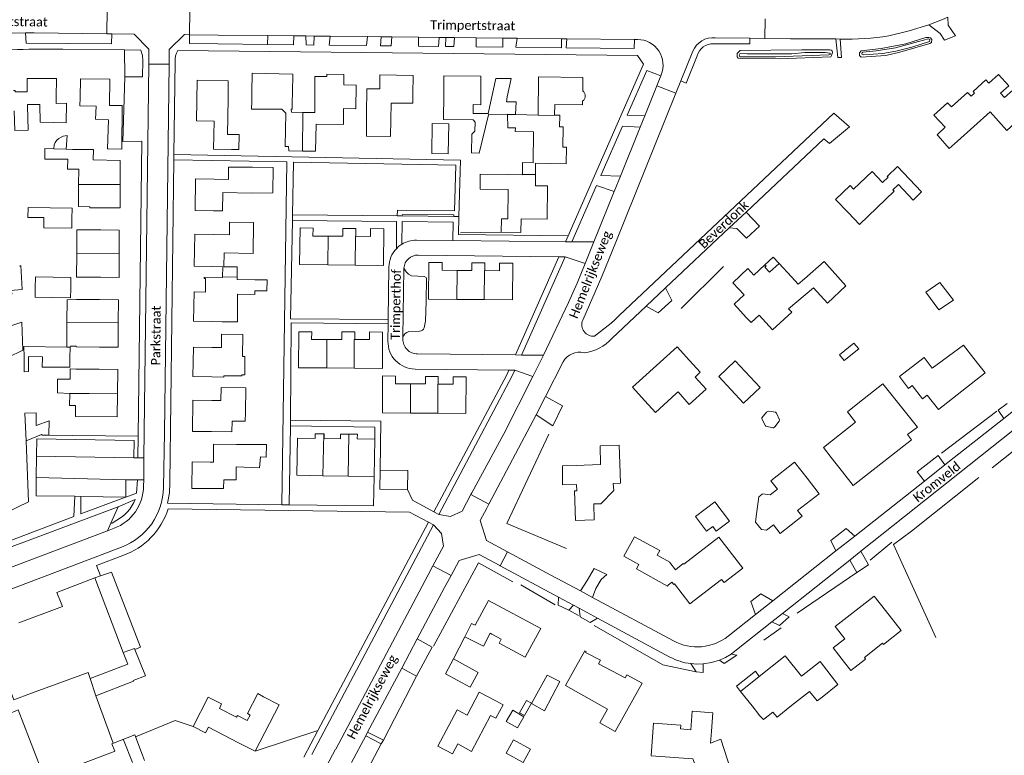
# Model space of a CAD drawing. Extents: x 177628 to 188968, y 384226 to 390673.
# Tile 275 of 393: x 183919 to 184186, y 387163 to 387362. Entities that reach past the tile are written whole.
import ezdxf

# ---------------------------------------------------------------- set-up
doc = ezdxf.new("R2010")
doc.units = 0
for name, color, linetype, lineweight in [('B-GB-BOUW-GD', 14, 'Continuous', 13), ('B-GB-NOKL-GD', 14, 'Continuous', 13), ('B-VH-OVRG-GD', 8, 'Continuous', 13), ('B01_D', 14, 'Continuous', 9), ('B01_F', 14, 'Continuous', 9), ('B01_T', 14, 'Continuous', 9), ('B02_D', 14, 'Continuous', 9), ('B02_F', 14, 'Continuous', 9), ('B02_T', 14, 'Continuous', 9), ('B07_D', 14, 'Continuous', 9), ('B11_F', 14, 'Continuous', 9), ('B11_S', 14, 'Continuous', 9), ('B14_F', 14, 'Continuous', 9), ('B14_T', 14, 'Continuous', 9), ('T01_T', 253, 'Continuous', 9), ('T03_F', 253, 'Continuous', 9), ('T03_T', 253, 'Continuous', 9), ('T04_F', 253, 'HAAG', 9), ('T04_T', 253, 'HAAG', 9), ('T05_F', 253, 'Continuous', 9), ('T09_F', 253, 'Continuous', 9), ('T10_F', 253, 'Continuous', 9), ('T22_F', 253, 'Continuous', 9), ('V00_F', 8, 'Continuous', 9), ('V00_T', 8, 'Continuous', 9), ('W01_F', 253, 'Continuous', 9), ('Z06', 7, 'Continuous', 9)]:
    doc.layers.add(name, color=color, linetype=linetype, lineweight=lineweight)
doc.styles.add('Legend', font='calibri.ttf')
doc.linetypes.add('HAAG', pattern='A,4,-1,[5,TOPOCAD.SHX,S=0.35,R=0,X=-0.35,Y=-0.35],-1', length=6)

msp = doc.modelspace()

# ---------------------------------------------------------------- linework, layer by layer
at = {"layer": 'B-GB-BOUW-GD', "flags": 128}
msp.add_lwpolyline([(183952.531, 387161.226), (183951.983, 387162.645), (183949.887, 387168.174), (183943.643, 387165.794), (183944.435, 387163.779), (183943.772, 387163.485), (183931.137, 387158.658)], dxfattribs=at)
at = {"layer": 'B-GB-NOKL-GD', "flags": 128}
msp.add_lwpolyline([(183949.207, 387160.703), (183946.825, 387166.806)], dxfattribs=at)
at = {"layer": 'B-VH-OVRG-GD', "flags": 128}
msp.add_lwpolyline([(183996.318, 387148.942), (183996.72, 387149.69), (184004.444, 387164.351)], dxfattribs=at)
at = {"layer": 'B01_D', "linetype": 'Continuous'}
for points in [[(183976.168, 387327.228), (183978.128, 387327.198), (183978.195, 387331.264), (183975.054, 387331.316), (183975.208, 387340.965)], [(183981.65, 387340.29), (183981.702, 387342.827)], [(183992.725, 387342.583), (183992.666, 387340.06)], [(183998.785, 387341.93), (183998.808, 387337.282)], [(184025.46, 387342.231), (184025.426, 387339.764), (184019.521, 387339.84), (184019.401, 387330.754), (184012.797, 387330.841), (184012.876, 387336.807)], [(184041.794, 387335.3), (184033.797, 387335.365), (184033.847, 387342.117)], [(183920.683, 387339.074), (183920.912, 387332.498), (183917.283, 387332.372), (183917.098, 387337.697)], [(183999.145, 387334.112), (184006.561, 387334.018), (184006.612, 387338.364)], [(183992.415, 387337.34), (183995.551, 387337.301)], [(183981.842, 387322.382), (183975.353, 387322.448), (183975.309, 387319.11), (183971.398, 387319.182)], [(184051.344, 387316.325), (184043.711, 387316.418), (184043.76, 387320.472), (184051.393, 387320.38)], [(184143.799, 387309.989), (184146.807, 387306.845), (184156.272, 387315.885), (184155.91, 387316.264), (184157.383, 387317.673), (184161.39, 387313.483)], [(183971.28, 387310.558), (183973.693, 387310.517), (183973.777, 387315.531), (183981.722, 387315.393)], [(183974.054, 387295.355), (183974.136, 387299.099), (183982.039, 387298.933), (183982.138, 387307.376), (183975.6, 387307.466), (183975.565, 387304.041), (183971.143, 387304.139)], [(183940.643, 387305.358), (183934.102, 387305.386), (183934.082, 387298.946)], [(183934.082, 387298.946), (183934.062, 387292.525), (183940.516, 387292.498)], [(183971.076, 387295.416), (183973.813, 387295.36)], [(183977.671, 387291.878), (183982.508, 387291.815)], [(183982.47, 387288.854), (183982.457, 387287.856), (183977.808, 387287.916)], [(183934.043, 387286.467), (183940.325, 387286.432)], [(183973.624, 387280.412), (183970.92, 387280.455)], [(183979.16, 387270.993), (183979.265, 387276.98), (183973.465, 387277.082), (183973.4, 387273.394), (183970.837, 387273.442)], [(184166.607, 387267.837), (184175.084, 387274.098), (184177.916, 387270.466)], [(183940.248, 387273.542), (183933.973, 387273.577), (183933.974, 387273.787)], [(184105.163, 387262.074), (184102.125, 387265.409), (184103.553, 387266.71), (184100.611, 387269.937)], [(183933.826, 387267.56), (183940.156, 387267.511)], [(183970.764, 387265.454), (183974.067, 387265.385), (183974.074, 387265.757)], [(183933.774, 387257.636), (183932.172, 387257.648), (183932.2, 387260.958)], [(183979.98, 387255.802), (183980.083, 387262.508), (183973.312, 387262.597), (183973.282, 387259.021), (183970.775, 387259.065)], [(184088.514, 387258.947), (184091.377, 387255.801), (184097.032, 387260.952)], [(183970.756, 387250.571), (183976.255, 387250.486), (183976.297, 387253.439)], [(183977.517, 387247.072), (183971.3, 387247.133), (183971.253, 387242.301), (183970.39, 387242.309)], [(184081.679, 387241.913), (184081.853, 387236.538), (184079.89, 387236.472)], [(184132.587, 387237.893), (184135.844, 387233.713), (184129.985, 387229.148), (184131.216, 387227.568), (184125.271, 387222.936), (184123.464, 387225.255), (184121.578, 387223.786), (184120.161, 387223.962), (184118.587, 387225.981)], [(184153.851, 387202), (184150.806, 387205.888), (184140.225, 387197.6), (184142.84, 387194.262), (184139.691, 387191.796), (184142.774, 387187.86)], [(184046.902, 387195.553), (184049.447, 387194.154), (184048.867, 387193.065), (184055.998, 387189.268), (184057.784, 387192.608)], [(184119.587, 387184.081), (184126.637, 387189.708), (184131.091, 387184.128), (184136.123, 387188.144)], [(184114.484, 387180.008), (184119.587, 387184.081)], [(183984.877, 387178.566), (183983.268, 387179.404), (183980.46, 387173.971), (183981.201, 387173.589), (183980.437, 387172.109), (183977.755, 387173.493), (183977.503, 387173.004), (183972.855, 387175.399), (183973.473, 387176.599), (183969.832, 387178.474), (183965.707, 387170.463)], [(184117.606, 387176.097), (184114.484, 387180.008)], [(184036.195, 387163), (184037.635, 387165.719), (184041.412, 387163.718), (184046.576, 387173.466), (184047.986, 387172.719), (184049.934, 387176.395), (184047.978, 387177.427)], [(183965.707, 387170.463), (183969.072, 387168.73), (183969.88, 387170.301), (183978.07, 387166.071)], [(184106.563, 387169.187), (184106.309, 387165.898)], [(184110.315, 387154.86), (184110.617, 387154.063), (184105.226, 387152.02), (184101.565, 387161.682), (184090.202, 387162.53), (184090.488, 387166.417)]]:
    msp.add_lwpolyline(points, dxfattribs=at)
at = {"layer": 'B01_F', "linetype": 'Continuous'}
for points in [[(184009.95, 387338.259), (184009.998, 387344.692), (184006.688, 387344.739)], [(183931.219, 387334.486), (183931.268, 387339.772), (183928.525, 387339.747), (183928.535, 387341.419)], [(183935.02, 387341.23), (183934.961, 387339.053)], [(183981.65, 387340.29), (183981.607, 387338.194)], [(183992.415, 387337.34), (183992.361, 387338.183), (183992.624, 387338.18), (183992.666, 387340.06)], [(183995.551, 387337.301), (183998.808, 387337.282)], [(184059.496, 387336.557), (184053.291, 387336.693)], [(183981.842, 387322.382), (183987.508, 387322.315)], [(183934.574, 387311.725), (183937.66, 387311.636), (183937.621, 387311.381), (183940.634, 387311.378)], [(183973.813, 387295.36), (183973.733, 387292.595)], [(184143.059, 387290.194), (184137.188, 387296.8)], [(183973.733, 387292.595), (183973.728, 387292.438)], [(184128.358, 387292.603), (184130.157, 387290.647), (184131.829, 387292.037)], [(183934.043, 387286.467), (183931.483, 387286.385)], [(183975.772, 387280.394), (183977.74, 387280.425)], [(184116.127, 387281.503), (184117.376, 387280.24)], [(183932.346, 387273.5), (183932.357, 387273.832), (183933.974, 387273.787)], [(183974.074, 387265.757), (183978.938, 387265.731)], [(184153.166, 387263.591), (184162.595, 387251.763), (184159.842, 387249.767)], [(183977.517, 387247.072), (183985.706, 387247.083)], [(184069.783, 387241.401), (184066.102, 387241.245), (184066.129, 387236.119), (184069.951, 387236.252)], [(183939.005, 387210.84), (183928.713, 387206.837), (183929.872, 387203.991)], [(183946.753, 387190.524), (183939.005, 387210.84)], [(184039.585, 387194.844), (184041.338, 387198.469), (184042.399, 387197.952)], [(184044.65, 387192.306), (184039.585, 387194.844)], [(183949.88, 387191.402), (183949.768, 387191.683), (183946.753, 387190.524)], [(183952.737, 387184.253), (183949.88, 387191.402)], [(184136.123, 387188.144), (184140.905, 387181.84)], [(183937.771, 387183.476), (183937.226, 387185.145), (183921.765, 387179.493)], [(183939.294, 387178.812), (183937.771, 387183.476)], [(183949.515, 387182.788), (183939.294, 387178.812)], [(184112.782, 387155.77), (184109.095, 387167.004), (184106.309, 387165.898)]]:
    msp.add_lwpolyline(points, dxfattribs=at)
at = {"layer": 'B01_T', "linetype": 'Continuous'}
for points in [[(183916.903, 387343.279), (183917.36, 387343.284), (183917.38, 387342.85), (183920.592, 387342.857), (183920.65, 387346.528), (183928.565, 387346.481), (183928.535, 387341.419)], [(183935.02, 387341.23), (183935.09, 387346.404), (183943.093, 387346.296), (183942.997, 387339.188), (183946.47, 387339.141), (183946.31, 387327.325), (183942.64, 387327.375)], [(183992.725, 387342.583), (183992.828, 387347.683), (183981.805, 387347.907), (183981.702, 387342.827)], [(184006.688, 387344.739), (184006.719, 387347.584), (184002.034, 387347.635), (184002.027, 387347.018), (183998.769, 387347.036), (183998.785, 387341.93)], [(184012.876, 387336.807), (184012.969, 387343.704), (184016.429, 387343.655), (184016.482, 387347.463), (184025.532, 387347.336), (184025.46, 387342.231)], [(184043.871, 387339.388), (184043.938, 387347.158), (184033.89, 387347.242), (184033.847, 387342.117)], [(184059.496, 387336.557), (184059.616, 387346.935), (184071.648, 387346.795), (184071.605, 387343.111)], [(184176.178, 387342.72), (184177.119, 387341.67), (184178.08, 387342.531), (184177.673, 387342.985), (184181.188, 387346.134), (184181.996, 387345.233), (184184.625, 387347.588), (184187.387, 387344.505), (184185.153, 387342.503), (184186.214, 387341.319), (184188.448, 387343.321), (184193.139, 387338.084), (184186.808, 387332.413), (184182.291, 387337.455), (184173.433, 387329.434)], [(183975.208, 387340.965), (183975.288, 387345.912), (183966.829, 387346.047), (183966.651, 387334.983), (183971.406, 387334.907), (183971.284, 387327.306), (183976.168, 387327.228)], [(184176.178, 387342.72), (184171.791, 387338.79), (184170.773, 387339.899), (184167.044, 387336.514), (184170.1, 387333.293), (184167.923, 387331.228)], [(184041.821, 387337.012), (184041.842, 387339.405), (184043.871, 387339.388)], [(184065.38, 387336.485), (184065.382, 387336.565), (184063.947, 387336.593), (184064.003, 387339.467)], [(184071.574, 387340.383), (184071.562, 387339.379), (184064.003, 387339.467)], [(184058.748, 387320.426), (184058.728, 387323.517), (184067.136, 387323.353), (184067.224, 387327.859), (184066.177, 387327.88), (184066.284, 387333.369), (184065.32, 387333.388), (184065.38, 387336.485)], [(184168.178, 387330.96), (184167.923, 387331.228)], [(183938.688, 387327.248), (183938.604, 387324.419), (183945.892, 387324.267), (183945.889, 387317.688)], [(184153.105, 387318.262), (184154.579, 387319.672), (184154.358, 387319.903), (184157.134, 387322.557), (184163.699, 387315.691), (184161.39, 387313.483)], [(184058.748, 387320.426), (184058.767, 387317.387), (184062.047, 387317.343), (184061.924, 387308.306), (184054.834, 387308.4), (184054.784, 387304.66), (184049.454, 387304.733)], [(184143.799, 387309.989), (184140.328, 387313.619), (184144.305, 387317.421), (184145.22, 387316.465), (184150.237, 387321.262), (184153.105, 387318.262)], [(183945.889, 387317.688), (183945.887, 387311.376), (183940.634, 387311.378)], [(183971.398, 387319.182), (183966.391, 387319.27), (183966.238, 387310.648), (183971.28, 387310.558)], [(184049.454, 387304.733), (184049.504, 387308.41)], [(183940.643, 387305.358), (183945.652, 387305.341), (183945.629, 387298.91)], [(183971.076, 387295.416), (183966.037, 387295.528), (183966.231, 387304.249), (183971.143, 387304.139)], [(184002.382, 387303.674), (183998.298, 387303.702), (183998.328, 387305.876), (183994.768, 387305.925), (183994.632, 387295.975), (184002.321, 387295.896)], [(184009.919, 387303.65), (184009.936, 387305.761), (184006.387, 387305.789), (184006.369, 387303.647), (184002.382, 387303.674)], [(184009.776, 387295.819), (184017.43, 387295.74), (184017.51, 387305.695), (184013.912, 387305.724), (184013.895, 387303.618), (184009.919, 387303.65)], [(183945.629, 387298.91), (183945.607, 387292.481), (183940.516, 387292.498)], [(184124.957, 387296.268), (184123.355, 387297.993), (184121.125, 387295.912)], [(184002.321, 387295.896), (184009.776, 387295.819)], [(184037.457, 387294.386), (184033.404, 387294.42), (184033.421, 387296.495), (184029.817, 387296.525), (184029.733, 387286.56), (184037.391, 387286.496)], [(184045.006, 387294.31), (184045.023, 387296.41), (184041.454, 387296.44), (184041.437, 387294.353), (184037.457, 387294.386)], [(184044.849, 387286.433), (184052.54, 387286.369), (184052.567, 387296.33), (184048.992, 387296.359), (184048.974, 387294.277), (184045.006, 387294.31)], [(184116.127, 387281.503), (184112.724, 387285.166), (184115.449, 387287.698), (184112.368, 387291.006), (184116.494, 387294.843), (184118.106, 387293.115), (184121.125, 387295.912)], [(184121.125, 387295.912), (184121.418, 387295.591), (184121.044, 387295.258), (184122.347, 387293.847), (184124.957, 387296.268)], [(184124.957, 387296.268), (184128.358, 387292.603)], [(184137.188, 387296.8), (184131.829, 387292.037)], [(183973.728, 387292.438), (183968.728, 387292.528), (183968.722, 387292.178), (183969.122, 387292.17), (183969.056, 387288.491), (183965.986, 387288.546), (183965.843, 387280.546), (183970.92, 387280.455)], [(183945.396, 387280.19), (183945.433, 387286.401), (183940.325, 387286.432)], [(184037.391, 387286.496), (184044.849, 387286.433)], [(183940.248, 387273.542), (183945.356, 387273.511), (183945.396, 387280.19)], [(183975.772, 387280.394), (183973.624, 387280.412)], [(184002.071, 387275.618), (183997.936, 387275.603), (183997.953, 387277.682), (183994.437, 387277.71), (183994.359, 387267.937), (184002.028, 387267.863)], [(184009.698, 387275.577), (184009.709, 387277.688), (184006.123, 387277.708), (184006.112, 387275.633), (184002.071, 387275.618)], [(184009.485, 387267.79), (184017.143, 387267.716), (184017.197, 387277.63), (184013.663, 387277.649), (184013.652, 387275.556), (184009.698, 387275.577)], [(183970.837, 387273.442), (183965.831, 387273.532), (183965.687, 387265.546), (183970.764, 387265.454)], [(184088.514, 387258.947), (184085.148, 387262.644), (184097.234, 387273.646), (184100.611, 387269.937)], [(184161.164, 387263.064), (184163.961, 387259.496), (184165.246, 387260.503), (184168.314, 387256.589), (184180.999, 387266.533), (184177.916, 387270.466)], [(183940.156, 387267.511), (183945.219, 387267.468), (183945.163, 387260.847)], [(184002.028, 387267.863), (184009.485, 387267.79)], [(184024.83, 387263.549), (184020.732, 387263.572), (184020.744, 387265.67), (184017.204, 387265.7), (184017.147, 387255.639), (184024.787, 387255.596)], [(184032.339, 387263.465), (184032.351, 387265.515), (184028.847, 387265.534), (184028.836, 387263.526), (184024.83, 387263.549)], [(184032.225, 387255.553), (184039.862, 387255.51), (184039.919, 387265.47), (184036.368, 387265.49), (184036.356, 387263.442), (184032.339, 387263.465)], [(183945.163, 387260.847), (183945.11, 387254.582), (183933.749, 387254.678), (183933.774, 387257.636)], [(184150.651, 387261.548), (184146.383, 387258.231)], [(183970.775, 387259.065), (183965.671, 387259.14), (183965.546, 387250.648), (183970.756, 387250.571)], [(184024.787, 387255.596), (184032.225, 387255.553)], [(184001.204, 387249.971), (183998.872, 387250.011), (183998.847, 387248.711), (183994.123, 387248.8), (183993.933, 387238.719), (184001.006, 387238.594)], [(184008.067, 387249.88), (184005.756, 387249.92), (184005.734, 387248.651), (184001.309, 387248.728), (184001.331, 387249.969), (184001.204, 387249.971)], [(184008.067, 387249.88), (184010.366, 387249.84), (184010.344, 387248.586), (184015.109, 387248.503)], [(184015.109, 387248.503), (184014.931, 387238.349)], [(184142.189, 387239.65), (184145.106, 387235.925), (184160.961, 387248.338), (184159.842, 387249.767)], [(184081.679, 387241.913), (184081.517, 387246.875), (184076.302, 387246.705), (184076.469, 387241.619), (184069.783, 387241.401)], [(183977.453, 387241.019), (183977.419, 387237.463), (183974.034, 387237.496), (183974.011, 387235.079), (183965.365, 387235.161), (183965.434, 387242.356), (183970.39, 387242.309)], [(184122.576, 387233.385), (184124.514, 387234.899), (184122.678, 387237.248), (184129.152, 387242.31), (184132.587, 387237.893)], [(184139.131, 387243.553), (184142.189, 387239.65)], [(184001.006, 387238.594), (184007.869, 387238.473)], [(184014.931, 387238.349), (184007.869, 387238.473)], [(184074.609, 387230.944), (184074.751, 387226.611), (184069.646, 387226.445), (184069.384, 387234.444), (184070.01, 387234.464), (184069.951, 387236.252)], [(184118.587, 387225.981), (184118.776, 387227.528)], [(184091.836, 387216.982), (184095.315, 387215.075), (184095.262, 387214.979), (184096.766, 387213.033), (184098.902, 387214.764), (184099.067, 387214.55), (184108.591, 387221.915), (184115.094, 387213.506), (184109.993, 387209.562), (184109.339, 387210.409), (184100.748, 387203.765), (184096.546, 387209.2), (184096.324, 387209.028), (184095.822, 387209.677), (184094.81, 387208.894), (184094.681, 387208.595), (184086.181, 387213.302), (184086.849, 387214.483), (184082.767, 387216.732), (184085.655, 387222.001), (184090.162, 387219.53)], [(184042.399, 387197.952), (184045.978, 387204.671), (184060.18, 387197.105), (184057.784, 387192.608)], [(183918.397, 387198.607), (183930.22, 387203.068), (183929.872, 387203.991)], [(184153.851, 387202), (184158.139, 387196.512), (184153.324, 387192.739), (184153.048, 387193.091)], [(183921.765, 387179.493), (183916.986, 387177.69), (183912.03, 387190.829), (183914.617, 387191.805), (183912.842, 387196.511)], [(184046.405, 387195.818), (184046.902, 387195.553)], [(184085.226, 387177.728), (184087.765, 387182.259), (184083.596, 387184.52), (184083.125, 387183.65), (184075.897, 387187.498), (184076.422, 387188.485), (184072.375, 387190.575), (184072.492, 387190.819), (184072.155, 387191.007), (184069.627, 387186.496)], [(184148.138, 387189.169), (184148.442, 387188.78), (184144.482, 387185.679), (184142.774, 387187.86)], [(184085.226, 387177.728), (184080.388, 387169.095), (184076.209, 387171.436), (184078.315, 387175.195), (184066.886, 387181.611), (184069.627, 387186.496)], [(184114.484, 387180.008), (184113.358, 387181.418), (184118.508, 387185.457), (184119.587, 387184.081)], [(184140.905, 387181.84), (184136.643, 387178.438)], [(183984.877, 387178.566), (183989.107, 387176.383), (183982.584, 387163.741)], [(184047.978, 387177.427), (184043.466, 387179.817), (184040.154, 387173.566), (184037.44, 387175.004), (184032.199, 387165.112), (184036.195, 387163)], [(184133.197, 387179.986), (184128.376, 387176.141)], [(184119.765, 387173.408), (184117.606, 387176.097)], [(184106.563, 387169.187), (184106.933, 387174.181), (184101.326, 387174.596), (184100.956, 387169.6), (184098.164, 387169.872), (184098.238, 387170.869), (184090.858, 387171.416), (184090.488, 387166.417)], [(183982.584, 387163.741), (183978.07, 387166.071)]]:
    msp.add_lwpolyline(points, dxfattribs=at)
at = {"layer": 'B02_D', "linetype": 'Continuous'}
msp.add_lwpolyline([(184035.173, 387334.214), (184030.721, 387334.269), (184030.621, 387326.13), (184035.072, 387326.075), (184035.173, 387334.214)], dxfattribs=at)
at = {"layer": 'B02_F', "linetype": 'Continuous'}
for points in [[(184048.01, 387346.53), (184045.874, 387336.966)], [(184053.291, 387336.693), (184053.493, 387340.12), (184050.848, 387340.126), (184051.096, 387341.531)], [(183932.782, 387308.4), (183932.848, 387311.319), (183920.874, 387311.482)], [(183925.111, 387305.892), (183932.723, 387305.816), (183932.782, 387308.4)], [(183926.582, 387253.536), (183923.092, 387252.199), (183923.025, 387255.667)], [(183926.53, 387249.606), (183924.659, 387249.631)], [(184057.701, 387176.734), (184061.911, 387184.439)], [(184061.911, 387184.439), (184065.362, 387182.684), (184061.235, 387174.758)]]:
    msp.add_lwpolyline(points, dxfattribs=at)
at = {"layer": 'B02_T', "linetype": 'Continuous'}
for points in [[(184051.096, 387341.531), (184052.13, 387346.49), (184048.01, 387346.53)], [(183926.53, 387249.606), (183926.582, 387253.536)], [(184036.525, 387188.815), (184034.316, 387184.787), (184041.023, 387181.11), (184043.219, 387185.115), (184036.525, 387188.815)]]:
    msp.add_lwpolyline(points, dxfattribs=at)
at = {"layer": 'B07_D', "linetype": 'Continuous'}
for points in [[(183995.422, 387326.778), (183995.551, 387337.301)], [(184045.874, 387336.966), (184045.991, 387336.633)], [(184051.131, 387336.729), (184053.291, 387336.693)], [(184059.496, 387336.557), (184065.38, 387336.485)], [(183931.24, 387327.337), (183927.835, 387327.415)], [(184055.231, 387320.468), (184058.748, 387320.426)], [(183934.602, 387317.688), (183945.889, 387317.688)], [(184002.321, 387295.896), (184002.382, 387303.674)], [(184009.776, 387295.819), (184009.837, 387303.651), (184009.919, 387303.65)], [(183934.082, 387298.946), (183945.629, 387298.91)], [(184037.391, 387286.496), (184037.457, 387294.386)], [(184044.849, 387286.433), (184044.915, 387294.311), (184045.006, 387294.31)], [(183973.733, 387292.595), (183977.67, 387292.543)], [(183931.433, 387280.266), (183945.396, 387280.19)], [(184002.028, 387267.863), (184002.071, 387275.618)], [(184009.698, 387275.577), (184009.528, 387275.578), (184009.485, 387267.79)], [(183931.378, 387273.531), (183932.346, 387273.5)], [(184024.83, 387263.549), (184024.787, 387255.596)], [(184032.339, 387263.465), (184032.268, 387263.465), (184032.225, 387255.553)], [(183932.2, 387260.958), (183937.457, 387260.913)], [(183937.457, 387260.913), (183945.163, 387260.847)], [(184001.006, 387238.594), (184001.204, 387249.971)], [(184007.869, 387238.473), (184008.067, 387249.88)], [(183937.771, 387183.476), (183947.956, 387187.401), (183946.753, 387190.524)]]:
    msp.add_lwpolyline(points, dxfattribs=at)
at = {"layer": 'B11_F', "linetype": 'Continuous'}
for points in [[(184168.178, 387330.96), (184171.205, 387327.53), (184173.433, 387329.434)], [(183984.208, 387291.793), (183985.833, 387291.77), (183985.799, 387288.819), (183982.47, 387288.854)], [(183984.208, 387291.793), (183982.508, 387291.815)], [(183931.378, 387273.531), (183931.433, 387280.266)], [(184097.032, 387260.952), (184097.553, 387261.392), (184100.517, 387257.981), (184105.163, 387262.074)], [(184153.048, 387193.091), (184148.138, 387189.169)]]:
    msp.add_lwpolyline(points, dxfattribs=at)
at = {"layer": 'B11_F', "linetype": 'Continuous', "extrusion": (0, 0, -1)}
msp.add_arc((-184070.645, 387341.758), 1.659, 125.35835, 235.94377, dxfattribs=at)
at = {"layer": 'B11_S', "linetype": 'Continuous'}
for points in [[(183931.219, 387334.486), (183924.167, 387334.642), (183924.103, 387339.441), (183920.685, 387339.464), (183920.683, 387339.074)], [(183942.64, 387327.375), (183942.495, 387327.379), (183942.712, 387335.312), (183939.199, 387335.43), (183939.398, 387339.002), (183934.961, 387339.053)], [(183981.607, 387338.194), (183989.831, 387338.203), (183990.883, 387337.067), (183990.691, 387328.012), (183991.666, 387328.017), (183991.697, 387326.816), (183995.422, 387326.778)], [(184006.612, 387338.364), (184009.95, 387338.259)], [(184041.794, 387335.3), (184042.387, 387334.685), (184042.271, 387332.223), (184041.477, 387331.393), (184041.39, 387326.335), (184043.424, 387326.262), (184045.991, 387336.633)], [(184045.874, 387336.966), (184041.821, 387337.012)], [(184051.131, 387336.729), (184051.22, 387333.125), (184053.336, 387333.076), (184053.215, 387332.074), (184058.197, 387331.979), (184058.148, 387323.636), (184055.237, 387323.68), (184055.231, 387320.468)], [(183995.422, 387326.778), (183998.968, 387326.741), (183999.145, 387334.112)], [(183934.602, 387317.688), (183934.622, 387321.902), (183931.629, 387321.884), (183931.64, 387324.591), (183925.432, 387324.632), (183925.443, 387327.453), (183927.835, 387327.415)], [(183931.24, 387327.337), (183932.906, 387327.257), (183938.688, 387327.248)], [(183987.508, 387322.315), (183987.377, 387315.485), (183981.722, 387315.393)], [(184055.231, 387320.468), (184055.231, 387320.301), (184051.393, 387320.38)], [(183934.574, 387311.725), (183934.602, 387317.688)], [(184051.344, 387316.325), (184051.209, 387308.395), (184049.504, 387308.41)], [(183918.569, 387295.543), (183918.885, 387295.671), (183919.256, 387289.202), (183916.026, 387288.902), (183916.55, 387287.977), (183903.72, 387283.003), (183903.406, 387283.861), (183902.742, 387283.698)], [(183974.054, 387295.355), (183977.664, 387295.371), (183977.67, 387292.543)], [(183977.67, 387292.543), (183977.671, 387291.878)], [(184143.059, 387290.194), (184138.12, 387285.465), (184134.349, 387289.615), (184127.525, 387283.91), (184128.382, 387283.04), (184123.189, 387278.236), (184119.507, 387282.209), (184117.376, 387280.24)], [(183977.74, 387280.425), (183977.808, 387287.916)], [(183931.433, 387280.266), (183931.483, 387286.385)], [(183979.16, 387270.993), (183979.738, 387270.936), (183979.735, 387265.983), (183978.962, 387266.001), (183978.938, 387265.731)], [(184161.164, 387263.064), (184160.175, 387262.31), (184157.66, 387265.553), (184164.409, 387270.712), (184166.607, 387267.837)], [(183933.826, 387267.56), (183932.319, 387267.586), (183932.279, 387264.805), (183928.827, 387264.797), (183928.836, 387261.111), (183932.2, 387260.958)], [(184153.166, 387263.591), (184150.651, 387261.548)], [(184146.383, 387258.231), (184143.509, 387255.929), (184145.702, 387253.137), (184136.986, 387246.218), (184139.131, 387243.553)], [(183979.98, 387255.802), (183979.885, 387253.415), (183976.297, 387253.439)], [(183977.453, 387241.019), (183983.798, 387240.779), (183983.999, 387243.682), (183985.544, 387243.668), (183985.706, 387247.083)], [(184079.89, 387236.472), (184080.029, 387234.547), (184076.551, 387230.975), (184074.609, 387230.944)], [(184118.776, 387227.528), (184119.497, 387232.9), (184120.361, 387233.596), (184120.526, 387233.628), (184122.576, 387233.385)], [(184090.162, 387219.53), (184092.553, 387218.259), (184091.836, 387216.982)], [(184044.65, 387192.306), (184046.405, 387195.818)], [(183952.737, 387184.253), (183949.437, 387182.997), (183949.515, 387182.788)], [(184133.197, 387179.986), (184135.342, 387177.4), (184136.643, 387178.438)], [(184119.765, 387173.408), (184120.76, 387172.393), (184123.301, 387174.401), (184124.468, 387173.034), (184128.376, 387176.141)]]:
    msp.add_lwpolyline(points, dxfattribs=at)
at = {"layer": 'B14_F', "linetype": 'Continuous'}
for points in [[(184045.991, 387336.633), (184051.129, 387336.808), (184051.131, 387336.729)], [(183927.835, 387327.415), (183927.98, 387328.445), (183928.238, 387329.084), (183928.728, 387329.773), (183929.196, 387330.208), (183929.871, 387330.603), (183930.449, 387330.822), (183931.469, 387331.02), (183931.24, 387327.337)], [(183925.171, 387308.424), (183925.178, 387308.713), (183920.799, 387308.752), (183920.874, 387311.482)], [(183925.111, 387305.892), (183925.171, 387308.424)], [(183922.807, 387289.522), (183922.864, 387292.578), (183932.524, 387292.398), (183932.47, 387289.469)], [(184168.672, 387291.113), (184164.834, 387288.478), (184168.358, 387283.685), (184172.345, 387286.306), (184168.672, 387291.113)], [(183932.423, 387286.883), (183922.762, 387287.063), (183922.807, 387289.522)], [(183932.47, 387289.469), (183932.423, 387286.883)], [(183919.13, 387280.339), (183919.472, 387272.684), (183915.332, 387270.717), (183912.43, 387278.149), (183919.13, 387280.339)], [(184145.261, 387274.586), (184146.664, 387273.088), (184142.618, 387269.934), (184141.362, 387271.475), (184145.261, 387274.586)], [(183919.77, 387270.795), (183919.747, 387273.689), (183931.378, 387273.531)], [(183932.256, 387270.66), (183932.346, 387273.5)], [(183920.998, 387270.782), (183920.983, 387266.876), (183919.801, 387266.833), (183919.77, 387270.795)], [(183924.775, 387270.741), (183924.78, 387270.868), (183920.999, 387270.972), (183920.998, 387270.782)], [(183932.236, 387268.049), (183924.681, 387268.126), (183924.775, 387270.741)], [(184113.069, 387269.767), (184108.543, 387265.51), (184115.323, 387258.288), (184119.849, 387262.545), (184113.069, 387269.767)], [(183920.378, 387248.114), (183919.991, 387255.629), (183923.025, 387255.667)], [(184124.295, 387255.629), (184123.993, 387255.862), (184122.194, 387256.125), (184121.906, 387256.081), (184121.576, 387255.838), (184120.311, 387254.343), (184120.306, 387254.079), (184121.247, 387252.174), (184121.39, 387252.073), (184123.249, 387251.594), (184123.482, 387251.634), (184123.795, 387251.899), (184124.978, 387253.417), (184125.05, 387253.811), (184124.295, 387255.629)], [(183924.659, 387249.631), (183924.56, 387249.796), (183920.378, 387248.114)], [(184111.518, 387226.265), (184107.54, 387231.514), (184102.212, 387227.476), (184105.225, 387223.501), (184106.918, 387224.784), (184107.883, 387223.51), (184111.518, 387226.265)], [(184057.653, 387176.79), (184056.275, 387177.556), (184054.398, 387174.181), (184055.776, 387173.415), (184057.653, 387176.79)], [(184061.235, 387174.758), (184057.701, 387176.734)], [(184053.837, 387170.086), (184050.83, 387171.827), (184052.606, 387174.871), (184055.613, 387173.13), (184053.837, 387170.086)], [(184052.801, 387166.887), (184050.77, 387163.222), (184055.391, 387160.662), (184057.422, 387164.327), (184052.801, 387166.887)]]:
    msp.add_lwpolyline(points, dxfattribs=at)
at = {"layer": 'B14_T', "linetype": 'Continuous'}
msp.add_lwpolyline([(183932.236, 387268.049), (183932.256, 387270.66)], dxfattribs=at)
at = {"layer": 'T01_T', "linetype": 'Continuous'}
for points in [[(183933.07, 387249.519), (183926.53, 387249.606)], [(184039.585, 387194.844), (184036.525, 387188.815)]]:
    msp.add_lwpolyline(points, dxfattribs=at)
at = {"layer": 'T03_F', "linetype": 'Continuous'}
for points in [[(183949.88, 387191.402), (183951.418, 387192.062), (183943.503, 387212.392), (183940.545, 387211.379)], [(183939.005, 387210.84), (183940.545, 387211.379)], [(184102.392, 387185.285), (184093.384, 387187.199)], [(184017.452, 387166.768), (184026.385, 387184.123)]]:
    msp.add_lwpolyline(points, dxfattribs=at)
at = {"layer": 'T03_T', "linetype": 'Continuous'}
for points in [[(183999.626, 387169.341), (184029.692, 387225.943)], [(183995.811, 387162.159), (183999.626, 387169.341)]]:
    msp.add_lwpolyline(points, dxfattribs=at)
at = {"layer": 'T04_F', "linetype": 'HAAG'}
for points in [[(183947.124, 387346.986), (183947.117, 387354.27)], [(184109.9, 387295.407), (184098.308, 387284.004)], [(184169.093, 387244.746), (184184.142, 387256.175)], [(184062.427, 387249.863), (184050.947, 387225.595), (184067.216, 387218.863)], [(184209.756, 387229.311), (184202.177, 387239.91), (184194.708, 387250.133), (184182.85, 387240.738)], [(183892.361, 387217.611), (183921.009, 387231.511), (183920.378, 387248.114)], [(183933.07, 387249.519), (183950.805, 387249.34)], [(184179.268, 387238.1), (184160.99, 387223.49), (184156.04, 387219.92)], [(184149.684, 387215.664), (184155.639, 387220.523)], [(184167.575, 387194.679), (184156.04, 387219.92)], [(184052.649, 387209.796), (184043.313, 387214.938), (184031.048, 387192.292)], [(184146.072, 387212.316), (184129.84, 387201.299)], [(184064.137, 387203.539), (184054.781, 387208.937)], [(184067.78, 387202.084), (184070.434, 387200.593)], [(184093.384, 387187.199), (184074.735, 387197.915)], [(184125.529, 387197.306), (184120.787, 387193.907)]]:
    msp.add_lwpolyline(points, dxfattribs=at)
at = {"layer": 'T04_T', "linetype": 'HAAG'}
for points in [[(183947.124, 387346.986), (183946.891, 387338.026)], [(184016.859, 387165.784), (184013.17, 387158.891)]]:
    msp.add_lwpolyline(points, dxfattribs=at)
at = {"layer": 'T05_F', "linetype": 'Continuous'}
msp.add_lwpolyline([(184049.454, 387304.733), (184038.405, 387304.577)], dxfattribs=at)
at = {"layer": 'T09_F', "linetype": 'Continuous'}
for points in [[(184147.276, 387354.014), (184146.816, 387353.441), (184146.842, 387352.782), (184147.265, 387352.317), (184153.987, 387352.753), (184157.752, 387353.678), (184165.942, 387355.982), (184166.419, 387356.29), (184166.445, 387357.105), (184166.144, 387357.525), (184165.616, 387357.676), (184164.821, 387357.624), (184159.447, 387355.907), (184152.684, 387354.677), (184147.276, 387354.014)], [(184131.123, 387354.305), (184138.783, 387354.323), (184139.088, 387354.219), (184139.345, 387354.005), (184139.463, 387353.544), (184139.184, 387352.762), (184139.005, 387352.388), (184124.953, 387351.84), (184113.829, 387352.034), (184113.568, 387352.35), (184113.597, 387353.258), (184114.403, 387354.104), (184131.123, 387354.305)]]:
    msp.add_lwpolyline(points, dxfattribs=at)
at = {"layer": 'T10_F', "linetype": 'Continuous'}
for points in [[(183944.02, 387165.937), (183939.294, 387178.812)], [(183965.707, 387170.463), (183960.816, 387172.117), (183950.081, 387167.662)], [(183982.584, 387163.741), (183999.626, 387169.341)]]:
    msp.add_lwpolyline(points, dxfattribs=at)
at = {"layer": 'T22_F', "linetype": 'Continuous'}
for points in [[(184172.886, 387358.068), (184169.909, 387356.957)], [(184141.951, 387352.176), (184140.905, 387352.185)], [(184119.602, 387306.4), (184116.061, 387303.113)], [(184092.11, 387282.799), (184095.829, 387286.172)], [(184184.477, 387256.42), (184186.934, 387258.216)], [(184063.507, 387252.146), (184066.078, 387257.581)], [(184162.52, 387239.644), (184168.228, 387244.075)], [(184138.985, 387220.995), (184143.228, 387224.238)], [(184074.677, 387213.386), (184078.146, 387211.724)], [(184146.072, 387212.316), (184149.288, 387214.416)], [(184117.248, 387204.42), (184119.995, 387206.515)], [(184067.78, 387202.084), (184064.898, 387203.435)], [(184070.947, 387200.25), (184073.634, 387198.696)], [(184125.057, 387197.915), (184127.735, 387200.237)], [(184026.385, 387184.123), (184030.672, 387192.009)], [(184110.056, 387187.59), (184113.472, 387189.805)], [(184102.392, 387185.285), (184104.286, 387185.127)], [(184016.859, 387165.784), (184017.452, 387166.768)]]:
    msp.add_lwpolyline(points, dxfattribs=at)
at = {"layer": 'V00_F', "linetype": 'Continuous'}
for points in [[(184121.099, 387357.408), (184121.151, 387362.751)], [(184172.886, 387358.068), (184170.91, 387361.035), (184170.794, 387363.188)], [(184165.684, 387361.109), (184168.764, 387358.696), (184169.909, 387356.957)], [(183972.447, 387355.884), (183964.774, 387355.992), (183964.763, 387358.399)], [(183985.936, 387355.736), (183986.06, 387358.17)], [(183993.01, 387355.658), (183993.073, 387358.095)], [(183996.442, 387355.62), (183996.353, 387358.06)], [(183998.651, 387358.036), (183998.484, 387355.598)], [(184002.973, 387357.99), (184002.718, 387355.551)], [(184012.883, 387355.44), (184013.12, 387357.882)], [(184016.838, 387357.842), (184016.625, 387355.398)], [(184019.557, 387355.366), (184019.693, 387357.812)], [(184026.933, 387355.285), (184027.005, 387357.734)], [(184032.61, 387357.674), (184032.386, 387355.225)], [(184034.301, 387355.204), (184034.421, 387357.655)], [(184036.587, 387355.179), (184036.773, 387357.63)], [(184042.679, 387355.112), (184042.648, 387357.567)], [(184049.92, 387357.49), (184049.889, 387355.033)], [(184053.398, 387354.994), (184053.804, 387357.449)], [(184065.82, 387354.858), (184065.845, 387357.321)], [(184067.237, 387357.306), (184067.136, 387354.843)], [(184140.371, 387357.248), (184140.905, 387352.185)], [(184141.525, 387357.216), (184141.951, 387352.176)], [(184096.92, 387342.501), (184091.76, 387344.531)], [(184083.707, 387336.522), (184088.469, 387336.373)], [(184087.225, 387333.29), (184082.4, 387333.549)], [(183960.5, 387325.863), (184038.401, 387324.361), (184037.95, 387309)], [(183960.482, 387324.387), (183991.157, 387323.887), (183989.825, 387230.721)], [(184021.206, 387309.174), (184021.259, 387310.738), (184036.741, 387310.564), (184037.077, 387322.921), (183992.962, 387323.748), (183992.75, 387309.47)], [(184081.838, 387319.939), (184076.495, 387320.122)], [(184080.162, 387315.784), (184075.311, 387317.43)], [(184022.561, 387309.16), (184022.578, 387309.569), (184036.572, 387309.429), (184036.57, 387309.014)], [(184119.602, 387306.4), (184115.978, 387310.219)], [(184018.735, 387281.004), (183992.228, 387281.212), (183992.7, 387307.89)], [(184111.43, 387305.937), (184113.52, 387305.726), (184116.061, 387303.113)], [(184022.726, 387276.335), (184023.033, 387276.839), (184023.37, 387277.24), (184023.821, 387277.529), (184024.361, 387277.761), (184027.245, 387277.833), (184027.674, 387277.911), (184028.028, 387278.111), (184028.371, 387278.379), (184028.546, 387278.734), (184028.846, 387280.588), (184029.059, 387285.945), (184029.178, 387292.261), (184029.012, 387292.475), (184028.535, 387292.694), (184025.062, 387292.938), (184024.255, 387293.358), (184023.898, 387293.668), (184023.611, 387293.973), (184023.007, 387294.975)], [(184094.1, 387289.619), (184095.829, 387286.172)], [(184092.11, 387282.799), (184088.817, 387284.644)], [(183992.19, 387253.7), (183992.333, 387280.125), (184018.72, 387279.867)], [(184061.507, 387260.103), (184066.078, 387257.581)], [(184184.477, 387256.42), (184186.051, 387254.18)], [(184063.507, 387252.146), (184058.958, 387255.094)], [(183992.17, 387252.11), (183991.851, 387230.695)], [(183949.634, 387243.488), (183923.185, 387243.888)], [(184168.228, 387244.075), (184170.043, 387241.541)], [(184016.57, 387240.11), (184016.45, 387234.97)], [(184164.469, 387237.139), (184162.52, 387239.644)], [(183947.461, 387237.52), (183923.103, 387238.077)], [(184016.45, 387234.97), (184023.95, 387234.88)], [(183933.572, 387233.004), (183933.325, 387227.485)], [(183935.223, 387232.977), (183935.204, 387228.195)], [(183945.34, 387230.137), (183949.952, 387232.166), (183949.631, 387231.324), (183948.514, 387229.497), (183947.805, 387228.697), (183947.072, 387227.941), (183946.258, 387227.367), (183943.728, 387225.742), (183943.357, 387225.697)], [(184046.106, 387230.904), (184041.219, 387233.453)], [(183945.34, 387230.137), (183909.948, 387216.955), (183906.657, 387210.139)], [(183943.357, 387225.697), (183945.34, 387230.137)], [(183942.429, 387223.622), (183943.357, 387225.697)], [(184145.536, 387222.188), (184143.228, 387224.238)], [(184140.427, 387218.153), (184138.985, 387220.995)], [(184051.179, 387217.91), (184049.122, 387214.148)], [(184147.186, 387218.061), (184149.288, 387214.416)], [(184146.072, 387212.316), (184144.156, 387215.658)], [(184035.805, 387211.482), (184030.901, 387214.121)], [(184074.677, 387213.386), (184072.843, 387210.127), (184070.983, 387207.288)], [(184074.227, 387205.547), (184075.184, 387207.962), (184076.653, 387210.418), (184078.146, 387211.724)], [(184065.015, 387205.61), (184064.898, 387203.435)], [(184118.593, 387200.912), (184117.248, 387204.42)], [(184119.995, 387206.515), (184123.223, 387204.568)], [(184069.135, 387203.397), (184067.78, 387202.084)], [(184070.947, 387200.25), (184070.638, 387202.589)], [(184075.633, 387199.906), (184073.634, 387198.696)], [(184127.735, 387200.237), (184125.893, 387201.17)], [(184123.033, 387198.901), (184125.057, 387197.915)], [(184026.623, 387194.26), (184030.672, 387192.009)], [(184108.8, 387188.526), (184110.056, 387187.59)], [(184113.472, 387189.805), (184111.915, 387190.149)], [(184022.409, 387186.329), (184026.385, 387184.123)], [(184100.946, 387187.546), (184102.392, 387185.285)], [(184104.286, 387185.127), (184104.35, 387187.486)], [(184016.859, 387165.784), (184012.621, 387167.909)], [(184013.154, 387168.912), (184017.452, 387166.768)]]:
    msp.add_lwpolyline(points, dxfattribs=at)
at = {"layer": 'V00_T', "linetype": 'Continuous'}
for points in [[(183942.351, 387365.259), (183942.275, 387358.668)], [(183964.836, 387365.002), (183964.763, 387358.399)], [(184165.684, 387361.109), (184169.397, 387362.508), (184170.794, 387363.188)], [(184154.817, 387358.079), (184160.302, 387359.408), (184165.684, 387361.109)], [(183916.559, 387358.784), (183920.167, 387358.897)], [(183920.167, 387358.897), (183922.514, 387358.949)], [(183943.587, 387358.649), (183943.532, 387355.939), (183920.327, 387356.081), (183920.167, 387358.897)], [(183922.514, 387358.949), (183942.275, 387358.668)], [(183942.275, 387358.668), (183943.587, 387358.649)], [(183943.587, 387358.649), (183949.689, 387358.58), (183953.706, 387354.452)], [(183959.238, 387354.338), (183963.358, 387358.414), (183964.763, 387358.399)], [(183964.763, 387358.399), (183972.493, 387358.314)], [(183972.493, 387358.314), (183986.06, 387358.17)], [(183993.073, 387358.095), (183986.06, 387358.17)], [(183993.073, 387358.095), (183996.353, 387358.06)], [(183996.353, 387358.06), (183998.651, 387358.036)], [(183998.651, 387358.036), (184002.973, 387357.99)], [(184002.973, 387357.99), (184013.12, 387357.882)], [(184013.12, 387357.882), (184016.838, 387357.842)], [(184016.838, 387357.842), (184019.693, 387357.812)], [(184019.693, 387357.812), (184027.005, 387357.734)], [(184027.005, 387357.734), (184032.61, 387357.674)], [(184032.61, 387357.674), (184034.421, 387357.655)], [(184034.421, 387357.655), (184036.773, 387357.63)], [(184036.773, 387357.63), (184042.648, 387357.567)], [(184042.648, 387357.567), (184049.92, 387357.49)], [(184049.92, 387357.49), (184053.804, 387357.449)], [(184053.804, 387357.449), (184065.845, 387357.321)], [(184065.845, 387357.321), (184067.237, 387357.306)], [(184067.136, 387354.843), (184085.62, 387354.64), (184085.65, 387357.11)], [(184067.237, 387357.306), (184085.65, 387357.11)], [(184085.65, 387357.11), (184086.51, 387357.1)], [(184107.121, 387355.96), (184116.974, 387355.894), (184116.975, 387357.471)], [(184107.621, 387357.56), (184116.975, 387357.471)], [(184116.975, 387357.471), (184121.099, 387357.408)], [(184121.099, 387357.408), (184128.02, 387357.303), (184138.98, 387357.31), (184140.371, 387357.248)], [(184140.371, 387357.248), (184141.525, 387357.216)], [(183947.117, 387354.27), (183930.35, 387354.46)], [(183951.51, 387354.22), (183947.117, 387354.27)], [(183952.03, 387351.261), (183951.944, 387352.771), (183951.51, 387354.22)], [(183953.657, 387350.431), (183953.706, 387354.452)], [(183959.19, 387350.364), (183959.238, 387354.338)], [(183972.447, 387355.884), (183985.936, 387355.736)], [(183985.936, 387355.736), (183993.01, 387355.658)], [(183996.442, 387355.62), (183998.484, 387355.598)], [(184002.718, 387355.551), (184012.883, 387355.44)], [(184016.625, 387355.398), (184019.557, 387355.366)], [(184026.933, 387355.285), (184032.386, 387355.225)], [(184034.301, 387355.204), (184036.587, 387355.179)], [(184042.679, 387355.112), (184049.889, 387355.033)], [(184053.398, 387354.994), (184065.82, 387354.858)], [(183961.609, 387354.119), (184086.44, 387352.71), (184088.11, 387350.38), (184067.65, 387303.8)], [(184098.269, 387345.84), (184101.517, 387353.919)], [(184098.269, 387345.84), (184099.705, 387345.243), (184102.72, 387352.69)], [(183952.03, 387351.261), (183951.939, 387346.964), (183947.124, 387346.986)], [(183952.358, 387243.45), (183953.657, 387350.431)], [(183959.19, 387350.364), (183953.657, 387350.431)], [(183957.697, 387235.395), (183957.981, 387250.241), (183959.19, 387350.364)], [(183960.5, 387325.863), (183960.81, 387351)], [(184092.855, 387347.244), (184089.05, 387348.67), (184083.707, 387336.522)], [(184092.855, 387347.244), (184091.76, 387344.531)], [(184092.941, 387347.458), (184092.855, 387347.244)], [(184091.76, 387344.531), (184088.469, 387336.373)], [(184096.92, 387342.501), (184098.269, 387345.84)], [(184071.6, 387280.838), (184076.82, 387292.73), (184080.64, 387302.06), (184096.92, 387342.501)], [(183946.891, 387338.026), (183946.666, 387329.385), (183951.754, 387329.45)], [(184074.83, 387276.51), (184079.311, 387280.03), (184080.459, 387281.024), (184081.51, 387282.12), (184139.87, 387337.08), (184144.12, 387333.38), (184138.69, 387328.86), (184137.1, 387330.11), (184115.978, 387310.219)], [(184088.469, 387336.373), (184087.225, 387333.29)], [(184082.4, 387333.549), (184076.495, 387320.122)], [(184087.225, 387333.29), (184081.838, 387319.939)], [(183951.754, 387329.45), (183950.805, 387249.34)], [(183960.482, 387324.387), (183960.5, 387325.863)], [(183959.4, 387236.74), (183960.482, 387324.387)], [(184081.838, 387319.939), (184080.162, 387315.784)], [(184075.311, 387317.43), (184068.6, 387302.17)], [(184080.162, 387315.784), (184074.645, 387302.11)], [(183992.7, 387307.89), (183992.75, 387309.47)], [(183992.75, 387309.47), (184021.206, 387309.174)], [(184021.206, 387309.174), (184022.561, 387309.16)], [(184022.561, 387309.16), (184036.57, 387309.014)], [(184036.57, 387309.014), (184037.95, 387309)], [(184037.95, 387309), (184037.87, 387304.12), (184067.65, 387303.8)], [(184111.43, 387305.937), (184115.978, 387310.219)], [(184020.951, 387300.274), (184021.015, 387307.667), (183992.7, 387307.89)], [(184022.432, 387301.483), (184022.538, 387307.627), (184036.398, 387307.487), (184036.3, 387302.5)], [(184066.93, 387302.16), (184067.65, 387303.8)], [(184094.1, 387289.619), (184111.43, 387305.937)], [(184022.432, 387301.483), (184021.652, 387300.926), (184020.951, 387300.274)], [(184036.3, 387302.5), (184026.426, 387302.6)], [(184036.3, 387302.5), (184066.93, 387302.16)], [(184066.93, 387302.16), (184068.6, 387302.17)], [(184068.6, 387302.17), (184074.645, 387302.11)], [(184074.645, 387302.11), (184072.26, 387296.2)], [(184065.11, 387298.03), (184026.865, 387298.532)], [(184053.33, 387271.4), (184065.11, 387298.03)], [(184066.82, 387298.04), (184054.98, 387271.36)], [(184065.11, 387298.03), (184066.82, 387298.04)], [(184072.26, 387296.2), (184066.82, 387298.04)], [(184060.96, 387271.31), (184067.721, 387285.611), (184070.057, 387290.877), (184072.26, 387296.2)], [(184018.735, 387281.004), (184018.92, 387295.268)], [(184022.999, 387294.774), (184022.726, 387276.335)], [(184023.007, 387294.975), (184022.999, 387294.774)], [(184088.817, 387284.644), (184094.1, 387289.619)], [(184079.528, 387275.898), (184088.817, 387284.644)], [(184018.659, 387275.129), (184018.72, 387279.867)], [(184018.72, 387279.867), (184018.735, 387281.004)], [(184022.726, 387276.335), (184022.717, 387275.745)], [(184026.688, 387271.672), (184053.33, 387271.4)], [(184053.33, 387271.4), (184054.98, 387271.36)], [(184054.98, 387271.36), (184060.96, 387271.31)], [(184060.96, 387271.31), (184058.069, 387265.56)], [(184061.507, 387260.103), (184066.27, 387269.56)], [(184051.52, 387267.25), (184026.028, 387267.568)], [(184031.18, 387228.8), (184050.96, 387266.04), (184051.52, 387267.25)], [(184053.17, 387267.24), (184052.44, 387265.7), (184032.514, 387228.078)], [(184051.52, 387267.25), (184053.17, 387267.24)], [(184058.069, 387265.56), (184053.17, 387267.24)], [(184041.476, 387233.931), (184050.177, 387249.996), (184058.069, 387265.56)], [(184058.958, 387255.094), (184061.507, 387260.103)], [(184188.675, 387256.252), (184186.051, 387254.18)], [(183992.17, 387252.11), (183992.19, 387253.7)], [(183992.19, 387253.7), (184016.73, 387253.39), (184016.57, 387240.11)], [(184046.106, 387230.904), (184058.958, 387255.094)], [(184186.051, 387254.18), (184170.043, 387241.541)], [(184015.109, 387248.503), (184015.07, 387251.76), (183992.17, 387252.11)], [(184147.186, 387218.061), (184188.507, 387250.841)], [(183949.634, 387243.488), (183949.714, 387248.18), (183923.251, 387248.569), (183923.185, 387243.888)], [(183950.805, 387249.34), (183950.735, 387243.47)], [(183923.185, 387243.888), (183923.103, 387238.077)], [(183950.735, 387243.47), (183949.634, 387243.488)], [(183952.358, 387243.45), (183950.735, 387243.47)], [(183952.285, 387237.45), (183952.358, 387243.45)], [(184016.57, 387240.11), (184024.06, 387240), (184023.95, 387234.88)], [(184170.043, 387241.541), (184164.469, 387237.139)], [(183923.103, 387238.077), (183923.034, 387233.174), (183933.572, 387233.004)], [(183947.4, 387232.803), (183947.461, 387237.52)], [(183947.4, 387232.803), (183950.29, 387233.895), (183950.623, 387237.47)], [(183947.461, 387237.52), (183950.623, 387237.47)], [(183952.285, 387237.45), (183950.623, 387237.47)], [(183952.265, 387235.785), (183952.285, 387237.45)], [(183958.75, 387231.121), (183959.26, 387233.909), (183959.4, 387236.74)], [(184014.931, 387238.349), (184014.73, 387230.4), (183991.851, 387230.695)], [(184164.469, 387237.139), (184145.536, 387222.188)], [(184023.95, 387234.88), (184025.34, 387231.94), (184031.18, 387228.8)], [(184041.476, 387233.931), (184041.219, 387233.453)], [(183933.572, 387233.004), (183935.223, 387232.977)], [(183947.347, 387232.783), (183935.204, 387228.195)], [(183935.223, 387232.977), (183947.347, 387232.783)], [(183947.347, 387232.783), (183947.4, 387232.803)], [(183989.825, 387230.721), (183958.75, 387231.121)], [(184041.219, 387233.453), (184038.799, 387228.958), (184035.686, 387227.477), (184032.514, 387228.078)], [(183958.93, 387229.58), (184024.55, 387228.72), (184029.692, 387225.943)], [(183991.851, 387230.695), (183989.825, 387230.721)], [(184031.18, 387228.8), (184032.514, 387228.078)], [(184051.179, 387217.91), (184045.458, 387220.977), (184043.766, 387226.471), (184045.526, 387229.813)], [(184045.526, 387229.813), (184046.106, 387230.904)], [(183908.7, 387218.18), (183933.325, 387227.485)], [(184029.692, 387225.943), (184031.017, 387225.252)], [(183906.657, 387210.139), (183942.429, 387223.622)], [(183942.429, 387223.622), (183944.239, 387224.304)], [(183997.945, 387162.867), (184031.017, 387225.252)], [(184031.017, 387225.252), (184033.213, 387222.917), (184033.731, 387219.469), (184030.901, 387214.121)], [(184145.536, 387222.188), (184140.427, 387218.153)], [(183907.288, 387204.431), (183946.273, 387219.197)], [(184062.946, 387211.602), (184051.179, 387217.91)], [(184140.427, 387218.153), (184123.223, 387204.568)], [(184144.156, 387215.658), (184147.186, 387218.061)], [(183940.545, 387211.379), (183939.47, 387214.21), (183946.643, 387216.931)], [(184035.805, 387211.482), (184037.99, 387215.525), (184043.445, 387217.183), (184049.077, 387214.172)], [(184125.893, 387201.17), (184144.156, 387215.658)], [(184030.901, 387214.121), (184029.591, 387211.646)], [(184049.077, 387214.172), (184049.122, 387214.148)], [(184049.122, 387214.148), (184065.015, 387205.61)], [(184004.479, 387164.318), (184029.591, 387211.646)], [(184034.033, 387208.205), (184035.805, 387211.482)], [(184070.983, 387207.288), (184062.946, 387211.602)], [(184026.623, 387194.26), (184034.033, 387208.205)], [(184074.227, 387205.547), (184070.983, 387207.288)], [(184065.015, 387205.61), (184069.135, 387203.397)], [(184096.28, 387193.71), (184074.227, 387205.547)], [(184123.223, 387204.568), (184118.593, 387200.912)], [(184069.135, 387203.397), (184070.638, 387202.589)], [(184070.638, 387202.589), (184075.633, 387199.906)], [(184075.633, 387199.906), (184095.307, 387189.337)], [(184118.593, 387200.912), (184111.117, 387195.009)], [(184123.033, 387198.901), (184125.893, 387201.17)], [(184123.033, 387198.901), (184112.971, 387190.918), (184111.915, 387190.149)], [(184022.409, 387186.329), (184026.623, 387194.26)], [(184104.35, 387187.486), (184106.612, 387187.848), (184108.8, 387188.526)], [(184108.8, 387188.526), (184110.402, 387189.252), (184111.915, 387190.149)], [(184013.154, 387168.912), (184022.409, 387186.329)], [(184100.946, 387187.546), (184102.646, 387187.426), (184104.35, 387187.486)], [(183916.31, 387174.18), (183918.19, 387174.96), (183924.363, 387159.096)], [(184008.774, 387160.67), (184012.621, 387167.909)], [(184012.621, 387167.909), (184013.154, 387168.912)]]:
    msp.add_lwpolyline(points, dxfattribs=at)
for centre, radius, start, end in [((184086.429, 387350.08), 7.02, 338.06661, 89.33821), ((184107.029, 387351.615), 5.975, 84.31793, 157.31373), ((184143.14, 387435.14), 77.941, 268.8129, 278.61667), ((183926.309, 387082.762), 271.728, 89.14795, 94.35635), ((184107.03, 387351.486), 4.475, 88.8312, 164.39445), ((183966.345, 387351.244), 5.541, 148.74081, 182.52204), ((184026.357, 387295.148), 7.452, 89.46909, 121.78028), ((184026.357, 387295.166), 7.438, 136.62341, 179.21051), ((184026.815, 387294.716), 3.817, 89.24531, 176.10558), ((184074.475, 387279.614), 3.124, 156.93681, 276.53139), ((184026.122, 387275.031), 7.464, 179.25144, 269.27499), ((184026.729, 387275.684), 4.012, 179.12694, 269.42009), ((184070.686, 387283.827), 11.877, 276.19728, 318.11501), ((184070.774, 387266.958), 5.201, 76.72454, 149.97812), ((183939.829, 387235.933), 12.437, 290.76978, 359.31789), ((183940.007, 387235.744), 17.694, 290.74118, 358.87031), ((183940.078, 387235.6), 19.79, 289.3738, 342.28963), ((184102.71, 387205.654), 13.564, 241.70468, 308.30245), ((184102.933, 387203.574), 16.15, 241.82501, 262.9343)]:
    msp.add_arc(centre, radius, start, end, dxfattribs=at)
at = {"layer": 'W01_F', "linetype": 'Continuous'}
for points in [[(184147.765, 387353.684), (184147.533, 387353.473), (184147.457, 387353.209), (184147.575, 387352.979), (184147.875, 387352.895), (184153.15, 387353.289), (184156.711, 387353.958), (184161.023, 387354.989), (184165.851, 387356.599), (184165.931, 387357.142), (184165.532, 387357.284), (184162.822, 387356.58), (184156.617, 387354.819), (184151.314, 387354.039), (184147.765, 387353.684)], [(184131.935, 387353.568), (184128.455, 387353.242), (184116.33, 387353.178), (184114.599, 387353.287), (184114.32, 387353.175), (184114.148, 387352.829), (184114.171, 387352.657), (184114.316, 387352.398), (184123.961, 387352.396), (184138.461, 387352.892), (184138.806, 387353.008), (184138.888, 387353.312), (184138.788, 387353.402), (184137.522, 387353.584), (184131.935, 387353.568)]]:
    msp.add_lwpolyline(points, dxfattribs=at)

# ---------------------------------------------------------------- texts
at = {"layer": 'Z06', "linetype": 'Continuous', "style": 'Legend'}
for s, rotation, p in [('Trimpertstraat', 359.19791, (183903.05, 387360.941)), ('Trimpertstraat', 359.31248, (184030.112, 387359.845)), ('Beverdonk', 43.41899, (184104.518, 387300.098)), ('Hemelrijkseweg', 68.15602, (184070.104, 387281.05)), ('Trimperthof', 89.08335, (184021.888, 387275.469)), ('Parkstraat', 89.48435, (183956.772, 387268.536)), ('Kromveld', 38.38246, (184162.63, 387231.269)), ('Hemelrijkseweg', 62.2815, (184009.553, 387166.742))]:
    msp.add_text(s, height=2.5, rotation=rotation, dxfattribs=at).set_placement(p)

doc.saveas('drawing.dxf')
